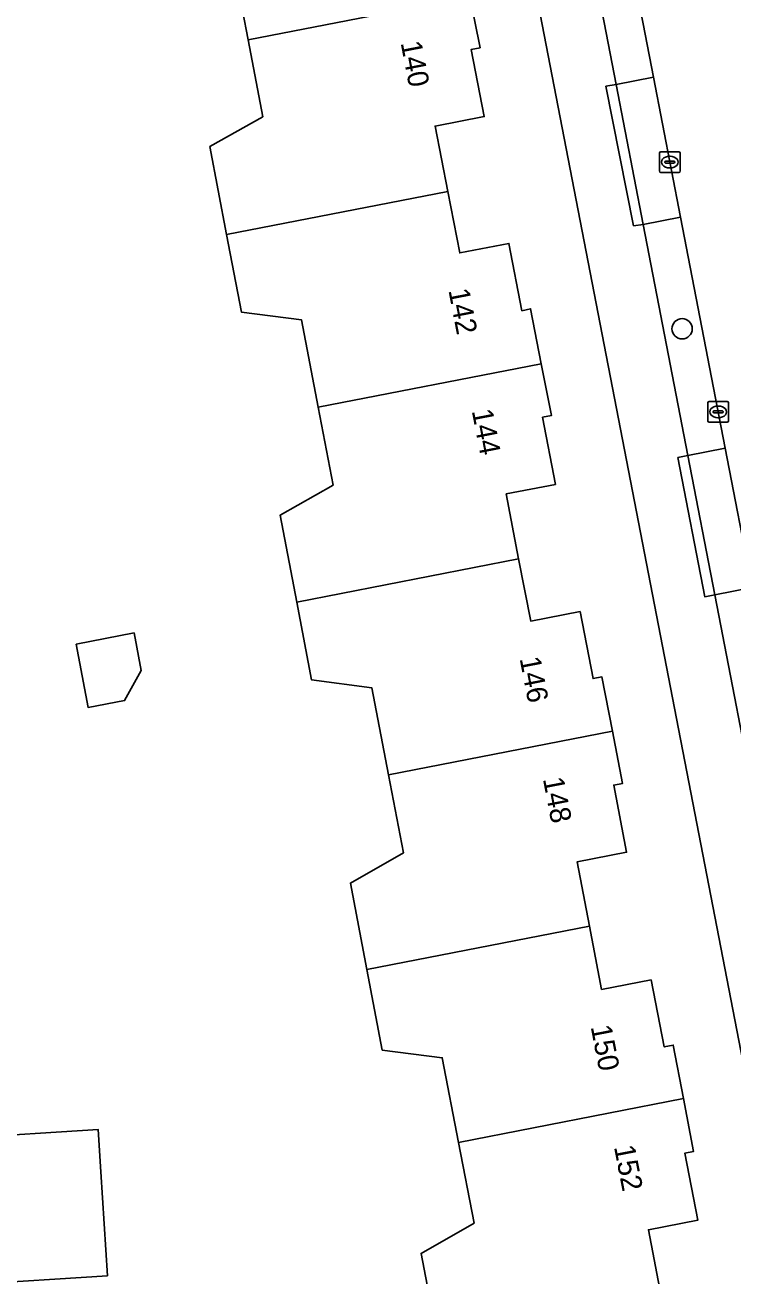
# Model space of a CAD drawing. Extents: x 159626 to 160723, y 388173 to 389416.
# Drawn here: x 160461.7 to 160495.7, y 388507.1 to 388567.2 of the extents above; entities that cross this region are included whole.
import ezdxf

# ---------------------------------------------------------------- set-up
doc = ezdxf.new("R2010")
doc.units = 0
for name, color, linetype in [('IMGEO_Boom', 7, 'Continuous'), ('IMGEO_Erf', 7, 'Continuous'), ('IMGEO_Kolk', 7, 'Continuous'), ('IMGEO_Pand', 7, 'Continuous'), ('IMGEO_Pand_nummerreeks', 7, 'Continuous'), ('IMGEO_Parkeervlak_open', 7, 'Continuous'), ('IMGEO_Rijbaan_lokaal_gesloten', 7, 'Continuous'), ('IMGEO_Voetpad_open', 7, 'Continuous')]:
    doc.layers.add(name, color=color, linetype=linetype)

msp = doc.modelspace()

# ---------------------------------------------------------------- linework, layer by layer
at = {"layer": 'IMGEO_Boom'}
msp.add_circle((160493.297, 388552.575), 0.489, dxfattribs=at)
at = {"layer": 'IMGEO_Erf'}
for points in [[(160498.535, 388505.413), (160484.44, 388578.192)], [(160481.543, 388504.067), (160480.753, 388508.177), (160483.299, 388509.633), (160482.555, 388513.508), (160481.776, 388517.567), (160478.894, 388517.94), (160478.156, 388521.803), (160477.362, 388525.96), (160479.909, 388527.405), (160479.188, 388531.159), (160478.386, 388535.339), (160475.499, 388535.713), (160474.785, 388539.453), (160473.987, 388543.63), (160476.536, 388545.066), (160475.818, 388548.808), (160475.013, 388553), (160472.126, 388553.374), (160471.414, 388557.102), (160470.608, 388561.321), (160473.157, 388562.757), (160472.447, 388566.458), (160471.634, 388570.691)], [(160483.093, 388568.536), (160483.589, 388566.071), (160483.168, 388565.99), (160483.792, 388562.767), (160481.431, 388562.311), (160482.038, 388559.175), (160482.61, 388556.218), (160484.972, 388556.675), (160485.598, 388553.438), (160486.016, 388553.537), (160486.531, 388550.898), (160487.016, 388548.41), (160486.593, 388548.329), (160487.213, 388545.104), (160484.844, 388544.649), (160485.444, 388541.533), (160486.021, 388538.535), (160488.391, 388538.991), (160489.019, 388535.781), (160489.446, 388535.86), (160489.948, 388533.258), (160490.433, 388530.746), (160490.01, 388530.665), (160490.63, 388527.435), (160488.257, 388526.981), (160488.849, 388523.889), (160489.431, 388520.854), (160491.806, 388521.31), (160492.442, 388518.09), (160492.869, 388518.177), (160493.361, 388515.617), (160493.85, 388513.074), (160493.428, 388512.994), (160494.046, 388509.763), (160491.679, 388509.311), (160492.289, 388506.12)]]:
    msp.add_lwpolyline(points, dxfattribs=at)
for points in [[(160464.178, 388537.436), (160466.968, 388537.969), (160467.312, 388536.168), (160466.512, 388534.725), (160464.76, 388534.391)], [(160451.794, 388514.491), (160452.717, 388514.549), (160458.604, 388514.917), (160458.68, 388513.705), (160465.248, 388514.117), (160465.375, 388512.09), (160465.688, 388507.099), (160459.091, 388506.686), (160459.235, 388504.249), (160455.986, 388504.061), (160456.01, 388503.605), (160453.385, 388503.447), (160450.783, 388503.291), (160450.757, 388503.723), (160447.468, 388503.517), (160447.316, 388505.944), (160440.739, 388505.532), (160440.3, 388512.551), (160446.878, 388512.964), (160446.803, 388514.178)]]:
    msp.add_lwpolyline(points, close=True, dxfattribs=at)
at = {"layer": 'IMGEO_Kolk'}
for p, q in [((160492.207, 388560.153), (160492.207, 388561.005)), ((160492.282, 388561.079), (160493.134, 388561.079)), ((160493.208, 388561.005), (160493.208, 388560.153)), ((160492.466, 388560.573), (160492.466, 388560.585)), ((160492.904, 388560.536), (160492.506, 388560.536)), ((160492.509, 388560.622), (160492.907, 388560.622)), ((160492.718, 388560.299), (160492.693, 388560.299)), ((160492.695, 388560.859), (160492.72, 388560.859)), ((160492.95, 388560.585), (160492.95, 388560.573)), ((160493.134, 388560.079), (160492.282, 388560.079)), ((160494.526, 388548.16), (160494.526, 388549.012)), ((160494.601, 388549.086), (160495.453, 388549.086)), ((160495.527, 388549.012), (160495.527, 388548.16)), ((160494.785, 388548.58), (160494.785, 388548.592)), ((160495.223, 388548.543), (160494.825, 388548.543)), ((160494.828, 388548.629), (160495.226, 388548.629)), ((160495.037, 388548.306), (160495.012, 388548.306)), ((160495.014, 388548.866), (160495.039, 388548.866)), ((160495.269, 388548.592), (160495.269, 388548.58)), ((160495.453, 388548.086), (160494.601, 388548.086))]:
    msp.add_line(p, q, dxfattribs=at)
for points in [[(160492.207, 388560.153), (160492.207, 388561.005)], [(160492.282, 388561.079), (160493.134, 388561.079)], [(160493.208, 388561.005), (160493.208, 388560.153)], [(160493.134, 388560.079), (160492.282, 388560.079)], [(160494.526, 388548.16), (160494.526, 388549.012)], [(160494.601, 388549.086), (160495.453, 388549.086)], [(160495.527, 388549.012), (160495.527, 388548.16)], [(160495.453, 388548.086), (160494.601, 388548.086)]]:
    msp.add_lwpolyline(points, dxfattribs=at)
for centre, radius, start, end in [((160492.284, 388561.003), 0.0765, 91.55205, 178.44795), ((160492.284, 388561.003), 0.0765, 91.55205, 178.44795), ((160493.132, 388561.003), 0.0765, 1.55205, 88.44795), ((160493.132, 388561.003), 0.0765, 1.55205, 88.44795), ((160492.506, 388560.582), 0.0403, 85.87752, 175.75265), ((160492.503, 388560.572), 0.0366, 178.93798, 274.71019), ((160492.907, 388560.579), 0.043, 264.86636, 352.45326), ((160492.911, 388560.584), 0.0386, 1.73085, 96.63898), ((160492.284, 388560.155), 0.0765, 181.55205, 268.44795), ((160492.284, 388560.155), 0.0765, 181.55205, 268.44795), ((160493.132, 388560.155), 0.0765, 271.55205, 358.44795), ((160493.132, 388560.155), 0.0765, 271.55205, 358.44795), ((160494.603, 388549.01), 0.0765, 91.55205, 178.44795), ((160494.603, 388549.01), 0.0765, 91.55205, 178.44795), ((160495.451, 388549.01), 0.0765, 1.55205, 88.44795), ((160495.451, 388549.01), 0.0765, 1.55205, 88.44795), ((160494.825, 388548.589), 0.0403, 85.87752, 175.75265), ((160494.822, 388548.579), 0.0366, 178.93798, 274.71019), ((160495.226, 388548.586), 0.043, 264.86636, 352.45326), ((160495.23, 388548.591), 0.0386, 1.73085, 96.63898), ((160494.603, 388548.162), 0.0765, 181.55205, 268.44795), ((160494.603, 388548.162), 0.0765, 181.55205, 268.44795), ((160495.451, 388548.162), 0.0765, 271.55205, 358.44795), ((160495.451, 388548.162), 0.0765, 271.55205, 358.44795)]:
    msp.add_arc(centre, radius, start, end, dxfattribs=at)
for centre, major_axis, ratio, start_param, end_param in [((160492.694, 388560.579), (-0.387, 0.002), 0.722429, 4.712389, 7.853982), ((160492.719, 388560.579), (-0.39, 0.002), 0.717154, 1.570796, 4.712389), ((160495.013, 388548.586), (-0.387, 0.002), 0.722429, 4.712389, 7.853982), ((160495.038, 388548.586), (-0.39, 0.002), 0.717154, 1.570796, 4.712389)]:
    msp.add_ellipse(centre, major_axis=major_axis, ratio=ratio, start_param=start_param, end_param=end_param, dxfattribs=at)
at = {"layer": 'IMGEO_Pand'}
for points in [[(160468.043, 388574.753), (160468.747, 388571.065), (160471.634, 388570.691), (160472.447, 388566.458), (160483.093, 388568.536), (160482.554, 388571.218), (160482.143, 388571.129), (160481.557, 388574.371), (160479.179, 388573.907), (160478.616, 388576.816)], [(160471.414, 388557.102), (160482.038, 388559.175), (160481.431, 388562.311), (160483.792, 388562.767), (160483.168, 388565.99), (160483.589, 388566.071), (160483.093, 388568.536), (160472.447, 388566.458), (160473.157, 388562.757), (160470.608, 388561.321)], [(160471.414, 388557.102), (160472.126, 388553.374), (160475.013, 388553), (160475.818, 388548.808), (160486.531, 388550.898), (160486.016, 388553.537), (160485.598, 388553.438), (160484.972, 388556.675), (160482.61, 388556.218), (160482.038, 388559.175)], [(160475.818, 388548.808), (160476.536, 388545.066), (160473.987, 388543.63), (160474.785, 388539.453), (160485.444, 388541.533), (160484.844, 388544.649), (160487.213, 388545.104), (160486.593, 388548.329), (160487.016, 388548.41), (160486.531, 388550.898)], [(160489.948, 388533.258), (160489.446, 388535.86), (160489.019, 388535.781), (160488.391, 388538.991), (160486.021, 388538.535), (160485.444, 388541.533), (160474.785, 388539.453), (160475.499, 388535.713), (160478.386, 388535.339), (160479.188, 388531.159)], [(160464.178, 388537.436), (160464.76, 388534.391), (160466.512, 388534.725), (160467.312, 388536.168), (160466.968, 388537.969)], [(160489.948, 388533.258), (160479.188, 388531.159), (160479.909, 388527.405), (160477.362, 388525.96), (160478.156, 388521.803), (160488.849, 388523.889), (160488.257, 388526.981), (160490.63, 388527.435), (160490.01, 388530.665), (160490.433, 388530.746)], [(160482.555, 388513.508), (160493.361, 388515.617), (160492.869, 388518.177), (160492.442, 388518.09), (160491.806, 388521.31), (160489.431, 388520.854), (160488.849, 388523.889), (160478.156, 388521.803), (160478.894, 388517.94), (160481.776, 388517.567)], [(160482.555, 388513.508), (160483.299, 388509.633), (160480.753, 388508.177), (160481.543, 388504.067), (160492.289, 388506.12), (160491.679, 388509.311), (160494.046, 388509.763), (160493.428, 388512.994), (160493.85, 388513.074), (160493.361, 388515.617)], [(160452.717, 388514.549), (160453.385, 388503.447), (160456.01, 388503.605), (160455.986, 388504.061), (160459.235, 388504.249), (160459.091, 388506.686), (160465.688, 388507.099), (160465.375, 388512.09), (160465.248, 388514.117), (160458.68, 388513.705), (160458.604, 388514.917)]]:
    msp.add_lwpolyline(points, close=True, dxfattribs=at)
at = {"layer": 'IMGEO_Parkeervlak_open'}
for points in [[(160489.811, 388575.568), (160488.035, 388575.164), (160490.133, 388564.312), (160491.92, 388564.658)], [(160491.92, 388564.658), (160490.133, 388564.312), (160491.43, 388557.587), (160493.221, 388557.933)], [(160493.221, 388557.933), (160491.43, 388557.587), (160493.577, 388546.491), (160495.366, 388546.837)], [(160495.366, 388546.837), (160493.577, 388546.491), (160494.871, 388539.805), (160496.657, 388540.159)], [(160496.657, 388540.159), (160494.871, 388539.805), (160497.033, 388528.619), (160498.821, 388528.965)]]:
    msp.add_lwpolyline(points, close=True, dxfattribs=at)
at = {"layer": 'IMGEO_Rijbaan_lokaal_gesloten'}
msp.add_lwpolyline([(160483.414, 388608.657), (160484.037, 388605.435), (160484.77, 388601.643), (160485.713, 388596.767), (160486.428, 388593.068), (160488.53, 388582.193), (160489.811, 388575.568), (160491.92, 388564.658), (160493.221, 388557.933), (160495.366, 388546.837), (160496.657, 388540.159), (160498.821, 388528.965), (160500.106, 388522.319), (160502.109, 388511.96), (160502.203, 388511.475), (160502.955, 388507.741), (160503.185, 388506.569)], dxfattribs=at)
at = {"layer": 'IMGEO_Voetpad_open'}
for points in [[(160478.871, 388606.944), (160484.44, 388578.192), (160498.535, 388505.413)], [(160501.394, 388512.743), (160500.268, 388513.454), (160500, 388513.71), (160499.845, 388514.072), (160498.322, 388521.95), (160497.822, 388521.844), (160496.543, 388528.519), (160497.033, 388528.619), (160494.871, 388539.805), (160494.387, 388539.708), (160493.093, 388546.389), (160493.577, 388546.491), (160491.43, 388557.587), (160490.963, 388557.52), (160489.637, 388564.218), (160490.133, 388564.312), (160488.035, 388575.164)]]:
    msp.add_lwpolyline(points, dxfattribs=at)
for points in [[(160490.133, 388564.312), (160489.637, 388564.218), (160490.963, 388557.52), (160491.43, 388557.587)], [(160494.871, 388539.805), (160493.577, 388546.491), (160493.093, 388546.389), (160494.387, 388539.708)]]:
    msp.add_lwpolyline(points, close=True, dxfattribs=at)

# ---------------------------------------------------------------- texts
at = {"layer": 'IMGEO_Pand_nummerreeks'}
for s, rotation, p in [('140', 280.90201, (160479.77, 388566.308)), ('142', 280.96099, (160482.066, 388554.425)), ('144', 280.96099, (160483.188, 388548.637)), ('146', 280.96532, (160485.486, 388536.742)), ('148', 280.96532, (160486.605, 388530.96)), ('150', 280.97844, (160488.901, 388519.058)), ('152', 280.97844, (160490.02, 388513.29))]:
    msp.add_text(s, height=1, rotation=rotation, dxfattribs=at).set_placement(p)

doc.saveas('drawing.dxf')
